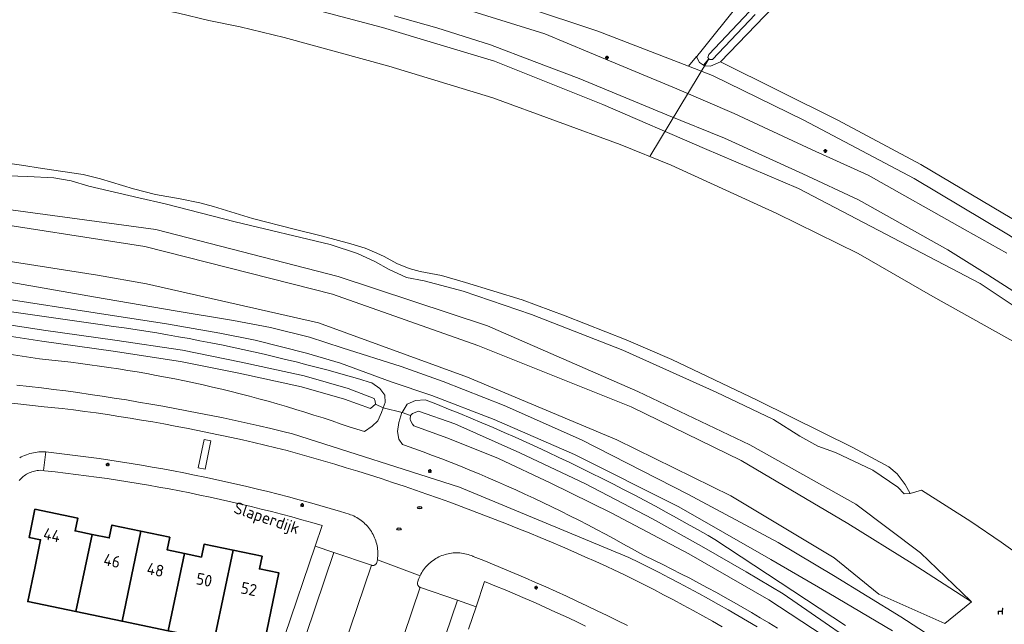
# Model space of a CAD drawing. Header units: metres. Extents: x 152610 to 160096, y 456114 to 462495.
# Tile 874 of 938: x 157850 to 157962, y 462001 to 462071. Entities that reach past the tile are written whole.
import ezdxf
from ezdxf.enums import TextEntityAlignment as Align

# ---------------------------------------------------------------- set-up
doc = ezdxf.new("R2010")
doc.units = ezdxf.units.M
doc.header["$LTSCALE"] = 0.5
doc.layers.get('0').update_dxf_attribs({"linetype": 'CONTINUOUS'})
for name, color, linetype, lineweight in [('B-PV-GK-BESCHOEIING-G', 251, 'GK-BESCHOEIING-SO', 18), ('B-PV-GR-BEPLANTING_CULTUUR_BOSPLANTSOEN-GV', 251, 'CONTINUOUS', 18), ('B-PV-GR-GRAS-GV', 251, 'CONTINUOUS', 13), ('B-PV-GR-GROENVOORZIENING-GV', 251, 'CONTINUOUS', 18), ('B-PV-GR-HAAG-GV', 251, 'CONTINUOUS', 13), ('B-PV-GW-TALUD_KRUIN-G', 251, 'CONTINUOUS', 18), ('B-PV-IE-MEUBILAIR-S', 251, 'CONTINUOUS', 25), ('B-PV-IE-MEUBILAIR_WEGMEUBILAIR-S', 251, 'CONTINUOUS', 25), ('B-PV-KW-KUNSTWERK_DUIKER-G', 251, 'CONTINUOUS', 18), ('B-PV-OG-BEBOUWING-GV', 6, 'CONTINUOUS', 35), ('B-PV-OG-BEBOUWING-T18', 1, 'CONTINUOUS', 18), ('B-PV-OG-TERREIN_BEGROEID-GV', 251, 'CONTINUOUS', 18), ('B-PV-OG-TERREIN_OEVER-GV', 251, 'CONTINUOUS', 18), ('B-PV-OG-TOPOGRAFIE-T18', 1, 'CONTINUOUS', 18), ('B-PV-OG-WATER_SLOOT-GV', 251, 'CONTINUOUS', 18), ('B-PV-VH-GESLOTENVERHARDING_ASFALT-GV', 251, 'CONTINUOUS', 18), ('B-PV-VH-ONVERHARD_ZAND-GV', 251, 'CONTINUOUS', 18), ('B-PV-VH-OPENVERHARDING_BETONSTRAATSTEEN-GV', 251, 'CONTINUOUS', 18), ('B-PV-VH-OPENVERHARDING_TEGEL-GV', 251, 'CONTINUOUS', 18)]:
    doc.layers.add(name, color=color, linetype=linetype, lineweight=lineweight)
doc.styles.add('NLCS-ISO', font='NLCS-ISO.ttf')
doc.styles.add('NLCS-ISO-M750-T18', font='NLCS-ISO.ttf', dxfattribs={"height": 1.35})
doc.linetypes.add('GK-BESCHOEIING-SO', pattern='A,18,-3,[1,NLCS.SHX,S=0.6,R=0,X=0,Y=0],-3', length=24)

# ---------------------------------------------------------------- blocks, each defined once
blk = doc.blocks.new('SIE-MEUBILAIR_PAAL_LICHTMAST-SO')
for points in [[(-0.62, 0), (-1, 0)], [(-0.71, 0.71), (-0.44, 0.44)], [(0, 1), (0, 0.62)], [(0.44, 0.44), (0.71, 0.71)], [(1, 0), (0.62, 0)], [(-0.71, -0.71), (-0.44, -0.44)], [(0, -0.62), (0, -1)], [(0.44, -0.44), (0.71, -0.71)]]:
    blk.add_lwpolyline(points)
blk.add_circle((0, 0), 0.5)
blk = doc.blocks.new('SIE-MEUBILAIR_PUT_RIOOLPUT-SO')
blk.add_ellipse((0, 0), major_axis=(1.25, 0), ratio=0.54)
at = {"style": 'NLCS-ISO'}
blk.add_text('ri', height=0.75, dxfattribs=at).set_placement((-0.04, 0.07), align=Align.MIDDLE_CENTER)
blk = doc.blocks.new('SIE-WEG_ZITBANK-SO')
at = {"color": 0, "linetype": 'ByBlock', "lineweight": 18}
blk.add_lwpolyline([(-0.91, -1.63), (-0.91, -0.2), (1.09, -0.2), (1.09, -1.63), (1.29, -1.63), (1.29, -0.21), (1.54, 1.78), (1.33, 1.78), (1.11, 0), (-1.11, 0), (-1.11, -1.63)], close=True, dxfattribs=at)

msp = doc.modelspace()

# ---------------------------------------------------------------- linework, layer by layer
at = {"layer": 'B-PV-GK-BESCHOEIING-G', "flags": 128}
for points in [[(157966.302, 462032.075), (157966.048, 462032.319), (157954.266, 462038.892), (157945.709, 462043.844), (157936.397, 462048.424), (157924.267, 462053.946), (157918.421, 462056.319), (157903.8, 462061.675), (157891.871, 462065.314), (157879.875, 462068.599), (157874.853, 462069.821), (157871.225, 462070.546), (157867.753, 462071.391), (157862.908, 462072.365), (157856.754, 462073.466), (157848.667, 462074.653), (157837.39, 462076.372), (157828.839, 462077.738), (157816.982, 462079.329), (157811.67, 462080.161), (157803.175, 462081.219), (157794.255, 462082.292), (157783.733, 462083.456), (157773.45, 462084.523), (157759.368, 462086.242)], [(157976.327, 461998.318), (157976.331, 461999.27), (157971.799, 462003.331), (157965.743, 462008.117), (157962.124, 462010.713), (157958.625, 462013.075), (157952.962, 462016.698), (157951.676, 462016.305)], [(157976.327, 461998.318), (157976.331, 461999.27), (157971.799, 462003.331), (157965.743, 462008.117), (157962.124, 462010.713), (157958.625, 462013.075), (157952.962, 462016.698), (157951.676, 462016.305)]]:
    msp.add_lwpolyline(points, dxfattribs=at)
at = {"layer": 'B-PV-GR-BEPLANTING_CULTUUR_BOSPLANTSOEN-GV', "flags": 128}
for points in [[(157771.652, 462056.352), (157801.948, 462052.674), (157823.965, 462050.18), (157843.726, 462047.776), (157863.911, 462044.635), (157885.438, 462039.169), (157902.079, 462033.254), (157919.67, 462026.256), (157932.301, 462020.071), (157944.55, 462012.849), (157951.919, 462008.284), (157958.708, 462003.874), (157958.583, 462003.994), (157952.862, 462009.48), (157945.463, 462015.088), (157933.304, 462021.872), (157920.454, 462028.012), (157903.212, 462035.538), (157886.081, 462041.17), (157865.16, 462046.578), (157844.265, 462049.391), (157824.013, 462051.513), (157802.03, 462054.514), (157772.05, 462058.213)], [(157843.556, 462043.681), (157858.464, 462041.336), (157864.101, 462040.34), (157883.826, 462035.876), (157900.897, 462029.637), (157918.025, 462022.452), (157931.113, 462016.042), (157942.975, 462008.925), (157948.07, 462004.762), (157955.654, 462001.381), (157958.708, 462003.874), (157951.919, 462008.284), (157944.55, 462012.849), (157932.301, 462020.071), (157919.67, 462026.256), (157902.079, 462033.254), (157885.438, 462039.169), (157863.911, 462044.635), (157843.726, 462047.776)]]:
    msp.add_lwpolyline(points, dxfattribs=at)
at = {"layer": 'B-PV-GR-GRAS-GV', "flags": 128}
for points in [[(157947.174, 462083.737), (157929.922, 462065.829), (157943.398, 462059.128), (157952.895, 462054.038), (157964.554, 462047.101)], [(157898.93, 462074.972), (157915.841, 462069.34), (157926.275, 462065.307), (157927.183, 462066.41), (157927.193, 462066.422), (157927.482, 462066.773), (157927.499, 462066.795), (157932.125, 462072.591)]]:
    msp.add_lwpolyline(points, dxfattribs=at)
at = {"layer": 'B-PV-GR-GROENVOORZIENING-GV', "flags": 128}
msp.add_lwpolyline([(157964.554, 462047.101), (157952.895, 462054.038), (157943.398, 462059.128), (157929.922, 462065.829), (157928.782, 462065.306), (157928.108, 462065.364), (157927.985, 462065.439), (157927.514, 462065.725), (157927.19, 462066.401), (157927.193, 462066.422), (157927.183, 462066.41), (157926.275, 462065.307), (157928.992, 462064.256), (157939.486, 462059.118), (157952.142, 462052.42), (157962.94, 462045.952)], dxfattribs=at)
at = {"layer": 'B-PV-GR-HAAG-GV', "flags": 128}
msp.add_lwpolyline([(157964.554, 462047.101), (157952.895, 462054.038), (157943.398, 462059.128), (157929.922, 462065.829), (157928.782, 462065.306), (157928.108, 462065.364), (157927.985, 462065.439), (157927.514, 462065.725), (157927.19, 462066.401), (157927.193, 462066.422), (157927.183, 462066.41), (157926.275, 462065.307), (157928.992, 462064.256), (157939.486, 462059.118), (157952.142, 462052.42), (157962.94, 462045.952)], dxfattribs=at)
at = {"layer": 'B-PV-GW-TALUD_KRUIN-G', "flags": 128}
msp.add_lwpolyline([(157525.156, 462076.889), (157525.281, 462076.895), (157540.634, 462077.67), (157554.38, 462077.81), (157564.164, 462077.978), (157582.314, 462077.663), (157608.173, 462075.589), (157637.045, 462072.394), (157663.919, 462068.702), (157691.58, 462065.626), (157719.938, 462062.054), (157748.495, 462058.841), (157771.652, 462056.352), (157801.948, 462052.674), (157823.965, 462050.18), (157843.726, 462047.776), (157863.911, 462044.635), (157885.438, 462039.169), (157902.079, 462033.254), (157919.67, 462026.256), (157932.301, 462020.071), (157944.55, 462012.849), (157951.919, 462008.284), (157958.708, 462003.874)], dxfattribs=at)
at = {"layer": 'B-PV-KW-KUNSTWERK_DUIKER-G', "flags": 128}
msp.add_lwpolyline([(157921.833, 462054.934), (157928.599, 462066.172)], dxfattribs=at)
at = {"layer": 'B-PV-OG-BEBOUWING-GV', "flags": 128}
for points in [[(157851.296, 462014.49), (157850.626, 462011.265), (157851.945, 462010.991), (157851.271, 462007.746), (157850.472, 462003.89), (157856.003, 462002.745), (157857.856, 462011.6), (157855.898, 462012.004), (157856.202, 462013.472)], [(157863.448, 462011.976), (157860.12, 462012.665), (157859.816, 462011.196), (157857.856, 462011.6), (157856.003, 462002.745), (157861.29, 462001.651)], [(157866.776, 462011.287), (157863.448, 462011.976), (157861.29, 462001.651), (157866.577, 462000.557), (157868.432, 462009.415), (157866.473, 462009.819)], [(157874.022, 462009.792), (157870.693, 462010.482), (157870.389, 462009.012), (157868.432, 462009.415), (157866.577, 462000.557), (157871.873, 461999.461), (157871.985, 462000)], [(157877.346, 462009.102), (157874.022, 462009.792), (157871.985, 462000), (157871.873, 461999.461), (157872.54, 461999.323), (157877.436, 461998.318), (157879.27, 462007.179), (157877.043, 462007.645)]]:
    msp.add_lwpolyline(points, close=True, dxfattribs=at)
at = {"layer": 'B-PV-OG-TERREIN_BEGROEID-GV', "flags": 128}
for points in [[(158140.677, 461857.895), (158129.832, 461870.778), (158119.464, 461882.431), (158110.297, 461892.549), (158097.508, 461906.685), (158086.193, 461919.361), (158075.801, 461931.056), (158077.102, 461932.492), (158058.05, 461954.173), (158043.193, 461971.769), (158029.021, 461988.141), (158018.5, 462000.014), (158010.726, 462007.551), (158000, 462017.357), (157992.842, 462023.924), (157987.771, 462028.75), (157975.523, 462037.66), (157962.94, 462045.952), (157952.142, 462052.42), (157939.486, 462059.118), (157928.992, 462064.256), (157926.275, 462065.307), (157915.841, 462069.34), (157898.93, 462074.972)], [(157867.753, 462071.391), (157871.225, 462070.546), (157874.853, 462069.821), (157879.875, 462068.599), (157891.871, 462065.314), (157903.8, 462061.675), (157918.421, 462056.319), (157924.267, 462053.946), (157936.397, 462048.424), (157945.709, 462043.844), (157954.266, 462038.891), (157966.048, 462032.319), (157966.302, 462032.075), (157977.766, 462026.168), (157979.266, 462025.376), (157966.584, 462035.778), (157959.694, 462040.394), (157938.861, 462051.27), (157928.102, 462055.87), (157916.435, 462060.934), (157904.012, 462065.901), (157891.166, 462069.741), (157877.535, 462073.387)], [(157877.535, 462073.387), (157891.166, 462069.741), (157904.012, 462065.901), (157916.435, 462060.934), (157928.102, 462055.87), (157938.861, 462051.27), (157959.694, 462040.394), (157966.584, 462035.778)], [(157893.656, 462074.056), (157909.774, 462069.021), (157914.895, 462066.872), (157924.918, 462062.702), (157931.491, 462059.879), (157940.433, 462055.704), (157946.878, 462052.819), (157957.992, 462046.541), (157962.758, 462043.857)], [(157976.211, 462031.369), (157960.594, 462041.367), (157955.992, 462044.24), (157945.773, 462049.978), (157939.362, 462052.955), (157930.386, 462057.037), (157923.759, 462059.72), (157913.735, 462063.89), (157908.542, 462065.853), (157903.546, 462067.747), (157897.388, 462069.71), (157892.497, 462071.074)], [(157965.743, 462008.117), (157962.124, 462010.713), (157958.625, 462013.075), (157952.962, 462016.698), (157951.677, 462016.305), (157950.979, 462016.264), (157950.274, 462017.041), (157947.415, 462018.958), (157943.107, 462020.981), (157941.073, 462021.731), (157939.031, 462022.892), (157936.017, 462024.798), (157929.411, 462027.927), (157918.706, 462032.745), (157908.263, 462036.832), (157900.393, 462039.501), (157895.948, 462040.672), (157893.913, 462041.057), (157891.847, 462042.041), (157890.367, 462042.855), (157888.291, 462043.827), (157885.162, 462044.871), (157874.248, 462047.476), (157866.242, 462049.537), (157863.223, 462050.215), (157857.473, 462051.557), (157855.439, 462052.175), (157853.481, 462052.505), (157850.449, 462052.651), (157848.235, 462052.749)], [(157844.265, 462049.391), (157865.16, 462046.578), (157886.081, 462041.17), (157903.212, 462035.538), (157920.454, 462028.012), (157933.304, 462021.872), (157945.463, 462015.088), (157952.862, 462009.48), (157958.583, 462003.994), (157958.708, 462003.874), (157955.654, 462001.381), (157948.07, 462004.762), (157942.975, 462008.925), (157931.113, 462016.042), (157918.025, 462022.452), (157900.897, 462029.637), (157883.826, 462035.876), (157864.101, 462040.34), (157858.464, 462041.336), (157843.556, 462043.681)], [(157949.637, 462000.541), (157942.363, 462004.883), (157935.683, 462008.743), (157925.146, 462014.757), (157913.176, 462020.775), (157903.971, 462024.801), (157896.833, 462027.534), (157892.138, 462029.113), (157886.339, 462031.241), (157882.451, 462032.402), (157876.561, 462033.882), (157872.489, 462034.688), (157866.401, 462035.765), (157858.204, 462037.017), (157847.851, 462038.641), (157835.39, 462040.679), (157823.945, 462042.443), (157814.47, 462043.979), (157805.04, 462045.32), (157801.221, 462045.895), (157797.084, 462046.317), (157788.822, 462047.021), (157782.048, 462047.095), (157771.572, 462047.499)], [(157848.434, 462040.529), (157858.224, 462038.836), (157867.384, 462037.239), (157874.067, 462036.157), (157878.31, 462035.324), (157882.783, 462034.214), (157886.534, 462033.01), (157893.306, 462030.88), (157898.101, 462029.15), (157905.119, 462026.388), (157913.981, 462022.471), (157926.176, 462016.218), (157936.545, 462010.695), (157942.882, 462006.887), (157950.621, 462002.139), (157955.379, 461999.041)], [(157829.571, 462039.866), (157859.057, 462035.634), (157860.302, 462035.465), (157861.547, 462035.288), (157862.79, 462035.102), (157864.032, 462034.909), (157865.273, 462034.709), (157866.512, 462034.5), (157867.751, 462034.283), (157868.987, 462034.059), (157870.223, 462033.826), (157871.456, 462033.586), (157872.689, 462033.338), (157873.919, 462033.082), (157875.148, 462032.818), (157876.375, 462032.546), (157877.601, 462032.267), (157878.825, 462031.98), (157880.047, 462031.685), (157881.266, 462031.382), (157882.484, 462031.071), (157883.7, 462030.753), (157884.914, 462030.427), (157886.126, 462030.093), (157887.336, 462029.752), (157888.543, 462029.403), (157889.749, 462029.046), (157889.949, 462028.986), (157890.861, 462028.358), (157891.422, 462027.558), (157891.474, 462026.75), (157891.245, 462026.137), (157893.401, 462025.604), (157893.986, 462026.544), (157894.94, 462026.949), (157896.047, 462027.044), (157896.176, 462027.001), (157897.46, 462026.495), (157898.742, 462025.981), (157900.02, 462025.459), (157901.295, 462024.931), (157902.567, 462024.395), (157903.836, 462023.851), (157905.102, 462023.3), (157906.365, 462022.742), (157907.624, 462022.177), (157908.88, 462021.604), (157910.133, 462021.024), (157911.382, 462020.437), (157912.628, 462019.843), (157913.871, 462019.241), (157915.11, 462018.632), (157916.345, 462018.016), (157917.577, 462017.393), (157918.805, 462016.762), (157920.03, 462016.125), (157921.251, 462015.481), (157922.468, 462014.829), (157923.681, 462014.17), (157924.89, 462013.505), (157926.096, 462012.832), (157927.298, 462012.152), (157928.495, 462011.466), (157929.275, 462011.014), (157944.273, 462001.165)], [(157936.45, 462000.854), (157935.463, 462001.457), (157934.472, 462002.052), (157933.477, 462002.641), (157932.479, 462003.223), (157931.476, 462003.798), (157930.469, 462004.366), (157929.458, 462004.927), (157928.443, 462005.48), (157927.425, 462006.027), (157926.403, 462006.567), (157925.377, 462007.1), (157924.347, 462007.626), (157923.314, 462008.144), (157922.277, 462008.655), (157921.237, 462009.159), (157920.732, 462009.401), (157919.735, 462009.969), (157918.735, 462010.53), (157917.73, 462011.085), (157916.722, 462011.632), (157915.71, 462012.172), (157914.694, 462012.705), (157913.674, 462013.231), (157912.651, 462013.751), (157911.624, 462014.262), (157910.594, 462014.767), (157909.56, 462015.264), (157908.523, 462015.755), (157907.482, 462016.238), (157906.438, 462016.713), (157905.391, 462017.182), (157904.34, 462017.643), (157903.286, 462018.096), (157902.229, 462018.543), (157901.169, 462018.982), (157900.106, 462019.413), (157899.04, 462019.838), (157897.972, 462020.254), (157896.9, 462020.664), (157895.825, 462021.065), (157894.748, 462021.46), (157893.667, 462021.846), (157893.453, 462021.922), (157893.039, 462022.541), (157892.887, 462023.416), (157893.014, 462024.423), (157893.395, 462025.595), (157893.401, 462025.604), (157891.245, 462026.137), (157891.037, 462025.578), (157890.612, 462024.65), (157889.978, 462024.011), (157889.079, 462023.395), (157888.228, 462023.667), (157887.466, 462023.905), (157886.428, 462024.265), (157885.388, 462024.617), (157884.345, 462024.962), (157883.299, 462025.299), (157882.251, 462025.628), (157881.201, 462025.95), (157880.148, 462026.264), (157879.093, 462026.571), (157878.036, 462026.87), (157876.977, 462027.161), (157875.916, 462027.444), (157874.852, 462027.72), (157873.787, 462027.988), (157872.72, 462028.248), (157871.651, 462028.5), (157870.58, 462028.745), (157869.507, 462028.981), (157868.433, 462029.21), (157867.357, 462029.431), (157866.279, 462029.645), (157865.2, 462029.85), (157864.12, 462030.047), (157863.038, 462030.237), (157861.954, 462030.419), (157860.87, 462030.593), (157859.784, 462030.759), (157858.697, 462030.917), (157857.608, 462031.067), (157856.519, 462031.209), (157855.429, 462031.343), (157854.338, 462031.47), (157853.246, 462031.588), (157852.153, 462031.699), (157851.837, 462031.729), (157838.357, 462033.79)], [(157849.234, 462028.739), (157850.633, 462028.58), (157852.032, 462028.413), (157853.429, 462028.238), (157854.826, 462028.055), (157856.221, 462027.864), (157857.615, 462027.666), (157859.009, 462027.459), (157860.401, 462027.244), (157861.792, 462027.022), (157863.181, 462026.791), (157864.569, 462026.553), (157865.956, 462026.307), (157867.341, 462026.053), (157868.725, 462025.791), (157870.108, 462025.521), (157871.489, 462025.243), (157872.868, 462024.958), (157874.245, 462024.665), (157875.622, 462024.363), (157876.996, 462024.054), (157878.368, 462023.738), (157879.739, 462023.413), (157880.842, 462023.146), (157899.974, 462017.042), (157919.428, 462008.955), (157920.583, 462008.386), (157921.734, 462007.81), (157922.881, 462007.227), (157924.025, 462006.636), (157925.165, 462006.039), (157926.301, 462005.434), (157927.434, 462004.822), (157928.563, 462004.204), (157929.687, 462003.578), (157930.808, 462002.945), (157931.925, 462002.306), (157933.038, 462001.659), (157934.147, 462001.006)]]:
    msp.add_lwpolyline(points, dxfattribs=at)
at = {"layer": 'B-PV-OG-TERREIN_OEVER-GV', "flags": 128}
for points in [[(157933.887, 462071.255), (157929.026, 462066.084), (157928.684, 462066.081), (157928.599, 462066.172), (157927.985, 462065.439), (157928.108, 462065.364), (157928.782, 462065.306), (157929.922, 462065.829), (157947.174, 462083.737)], [(157932.125, 462072.591), (157927.499, 462066.795), (157927.482, 462066.773), (157927.193, 462066.422), (157927.19, 462066.401), (157927.514, 462065.725), (157927.985, 462065.439), (157928.599, 462066.172), (157928.464, 462066.315), (157928.576, 462066.635), (157933.247, 462071.585)], [(157848.235, 462052.749), (157850.449, 462052.651), (157853.481, 462052.505), (157855.439, 462052.175), (157857.473, 462051.557), (157863.223, 462050.215), (157866.242, 462049.537), (157874.248, 462047.476), (157885.162, 462044.871), (157888.291, 462043.827), (157890.367, 462042.855), (157891.847, 462042.041), (157893.913, 462041.057), (157895.948, 462040.672), (157900.393, 462039.501), (157908.263, 462036.832), (157918.706, 462032.745), (157929.411, 462027.927), (157936.017, 462024.798), (157939.031, 462022.892), (157941.073, 462021.731), (157943.107, 462020.981), (157947.415, 462018.958), (157950.274, 462017.041), (157950.979, 462016.264), (157951.677, 462016.305), (157951.11, 462017.347), (157950.208, 462018.569), (157949.215, 462019.348), (157945.107, 462021.58), (157938.06, 462025.065), (157934.127, 462026.986), (157924.34, 462031.679), (157919.125, 462033.938), (157912.119, 462036.692), (157907.19, 462038.507), (157900.668, 462040.506), (157897.926, 462041.316), (157895.492, 462041.747), (157894.21, 462042.107), (157892.795, 462042.667), (157891.338, 462043.492), (157890.52, 462043.872), (157889.172, 462044.454), (157887.536, 462044.926), (157884.263, 462045.804), (157881.035, 462046.615), (157876.236, 462047.854), (157871.792, 462049.224), (157870.199, 462049.63), (157867.966, 462050.104), (157865.112, 462050.582), (157862.613, 462051.257), (157858.832, 462052.381), (157856.842, 462052.877), (157852.151, 462053.584), (157849.74, 462053.971), (157847.615, 462054.246)], [(157843.815, 462036.348), (157852.278, 462035.038), (157860.442, 462033.895), (157868.231, 462032.731), (157874.944, 462031.362), (157882.188, 462029.781), (157887.218, 462028.341), (157890.202, 462027.177), (157890.333, 462026.878), (157890.343, 462026.534), (157891.245, 462026.137), (157891.474, 462026.75), (157891.422, 462027.558), (157890.861, 462028.358), (157889.949, 462028.986), (157889.749, 462029.046), (157888.543, 462029.403), (157887.336, 462029.752), (157886.126, 462030.093), (157884.914, 462030.427), (157883.7, 462030.753), (157882.484, 462031.071), (157881.266, 462031.382), (157880.047, 462031.685), (157878.825, 462031.98), (157877.601, 462032.267), (157876.375, 462032.546), (157875.148, 462032.818), (157873.919, 462033.082), (157872.689, 462033.338), (157871.456, 462033.586), (157870.223, 462033.826), (157868.987, 462034.059), (157867.751, 462034.283), (157866.512, 462034.5), (157865.273, 462034.709), (157864.032, 462034.909), (157862.79, 462035.102), (157861.547, 462035.288), (157860.302, 462035.465), (157859.057, 462035.634), (157829.571, 462039.866)], [(157838.357, 462033.79), (157851.837, 462031.729), (157852.153, 462031.699), (157853.246, 462031.588), (157854.338, 462031.47), (157855.429, 462031.343), (157856.519, 462031.209), (157857.608, 462031.067), (157858.697, 462030.917), (157859.784, 462030.759), (157860.87, 462030.593), (157861.954, 462030.419), (157863.038, 462030.237), (157864.12, 462030.047), (157865.2, 462029.85), (157866.279, 462029.645), (157867.357, 462029.431), (157868.433, 462029.21), (157869.507, 462028.981), (157870.58, 462028.745), (157871.651, 462028.5), (157872.72, 462028.248), (157873.787, 462027.988), (157874.852, 462027.72), (157875.916, 462027.444), (157876.977, 462027.161), (157878.036, 462026.87), (157879.093, 462026.571), (157880.148, 462026.264), (157881.201, 462025.95), (157882.251, 462025.628), (157883.299, 462025.299), (157884.345, 462024.962), (157885.388, 462024.617), (157886.428, 462024.265), (157887.466, 462023.905), (157888.228, 462023.667), (157889.079, 462023.395), (157889.978, 462024.011), (157890.612, 462024.65), (157891.037, 462025.578), (157891.245, 462026.137), (157890.343, 462026.534), (157889.78, 462026.039), (157886.802, 462027.108), (157881.87, 462028.519), (157874.675, 462030.09), (157868.004, 462031.451), (157860.256, 462032.608), (157852.088, 462033.752), (157843.611, 462035.064)], [(157944.273, 462001.165), (157929.275, 462011.014), (157928.495, 462011.466), (157927.298, 462012.152), (157926.096, 462012.832), (157924.89, 462013.505), (157923.681, 462014.17), (157922.468, 462014.829), (157921.251, 462015.481), (157920.03, 462016.125), (157918.805, 462016.762), (157917.577, 462017.393), (157916.345, 462018.016), (157915.11, 462018.632), (157913.871, 462019.241), (157912.628, 462019.843), (157911.382, 462020.437), (157910.133, 462021.024), (157908.88, 462021.604), (157907.624, 462022.177), (157906.365, 462022.742), (157905.102, 462023.3), (157903.836, 462023.851), (157902.567, 462024.395), (157901.295, 462024.931), (157900.02, 462025.459), (157898.742, 462025.981), (157897.46, 462026.495), (157896.176, 462027.001), (157896.047, 462027.044), (157894.94, 462026.949), (157893.986, 462026.544), (157893.401, 462025.604), (157894.376, 462025.235), (157894.376, 462025.242), (157894.599, 462025.485), (157895.286, 462025.747), (157899.464, 462024.279), (157906.899, 462020.958), (157914.433, 462017.405), (157922.142, 462013.408), (157927.763, 462010.261), (157932.886, 462007.294), (157937.126, 462004.796), (157941.927, 462001.476), (157944.027, 462000)], [(157941.702, 462000), (157935.485, 462004.117), (157926.309, 462009.371), (157917.385, 462014.071), (157910.46, 462017.467), (157904.483, 462020.305), (157898.638, 462022.655), (157894.747, 462024.067), (157894.582, 462024.245), (157894.374, 462024.655), (157894.341, 462024.822), (157894.376, 462025.235), (157893.401, 462025.604), (157893.395, 462025.595), (157893.014, 462024.423), (157892.887, 462023.416), (157893.039, 462022.541), (157893.453, 462021.922), (157893.667, 462021.846), (157894.748, 462021.46), (157895.825, 462021.065), (157896.9, 462020.664), (157897.972, 462020.254), (157899.04, 462019.838), (157900.106, 462019.413), (157901.169, 462018.982), (157902.229, 462018.543), (157903.286, 462018.096), (157904.34, 462017.643), (157905.391, 462017.182), (157906.438, 462016.713), (157907.482, 462016.238), (157908.523, 462015.755), (157909.56, 462015.264), (157910.594, 462014.767), (157911.624, 462014.262), (157912.651, 462013.751), (157913.674, 462013.231), (157914.694, 462012.705), (157915.71, 462012.172), (157916.722, 462011.632), (157917.73, 462011.085), (157918.735, 462010.53), (157919.735, 462009.969), (157920.732, 462009.401), (157921.237, 462009.159), (157922.277, 462008.655), (157923.314, 462008.144), (157924.347, 462007.626), (157925.377, 462007.1), (157926.403, 462006.567), (157927.425, 462006.027), (157928.443, 462005.48), (157929.458, 462004.927), (157930.469, 462004.366), (157931.476, 462003.798), (157932.479, 462003.223), (157933.477, 462002.641), (157934.472, 462002.052), (157935.463, 462001.457), (157936.45, 462000.854)]]:
    msp.add_lwpolyline(points, dxfattribs=at)
at = {"layer": 'B-PV-OG-WATER_SLOOT-GV', "flags": 128}
for points in [[(157966.048, 462032.319), (157954.266, 462038.891), (157945.709, 462043.844), (157936.397, 462048.424), (157924.267, 462053.946), (157918.421, 462056.319), (157903.8, 462061.675), (157891.871, 462065.314), (157879.875, 462068.599), (157874.853, 462069.821), (157871.225, 462070.546), (157867.753, 462071.391)], [(157933.247, 462071.585), (157928.576, 462066.635), (157928.464, 462066.315), (157928.599, 462066.172), (157928.684, 462066.081), (157929.026, 462066.084), (157933.887, 462071.255)], [(157847.615, 462054.246), (157849.74, 462053.971), (157852.151, 462053.584), (157856.842, 462052.877), (157858.832, 462052.381), (157862.613, 462051.257), (157865.112, 462050.582), (157867.966, 462050.104), (157870.199, 462049.63), (157871.792, 462049.224), (157876.236, 462047.854), (157881.035, 462046.615), (157884.263, 462045.804), (157887.536, 462044.926), (157889.172, 462044.454), (157890.52, 462043.872), (157891.338, 462043.492), (157892.795, 462042.667), (157894.21, 462042.107), (157895.492, 462041.747), (157897.926, 462041.316), (157900.668, 462040.506), (157907.19, 462038.507), (157912.119, 462036.692), (157919.125, 462033.938), (157924.34, 462031.679), (157934.127, 462026.986), (157938.06, 462025.065), (157945.107, 462021.58), (157949.215, 462019.348), (157950.208, 462018.569), (157951.11, 462017.347), (157951.677, 462016.305), (157952.962, 462016.698), (157958.625, 462013.075), (157962.124, 462010.713), (157965.743, 462008.117)], [(157843.611, 462035.064), (157852.088, 462033.752), (157860.256, 462032.608), (157868.004, 462031.451), (157874.675, 462030.09), (157881.87, 462028.519), (157886.802, 462027.108), (157889.78, 462026.039), (157890.343, 462026.534), (157890.333, 462026.878), (157890.202, 462027.177), (157887.218, 462028.341), (157882.188, 462029.781), (157874.944, 462031.362), (157868.231, 462032.731), (157860.442, 462033.895), (157852.278, 462035.038), (157843.815, 462036.348)], [(157944.027, 462000), (157941.927, 462001.476), (157937.126, 462004.796), (157932.886, 462007.294), (157927.763, 462010.261), (157922.142, 462013.408), (157914.433, 462017.405), (157906.899, 462020.958), (157899.464, 462024.279), (157895.286, 462025.747), (157894.599, 462025.485), (157894.376, 462025.242), (157894.376, 462025.235), (157894.341, 462024.822), (157894.374, 462024.655), (157894.582, 462024.245), (157894.747, 462024.067), (157898.638, 462022.655), (157904.483, 462020.305), (157910.46, 462017.467), (157917.385, 462014.071), (157926.309, 462009.371), (157935.485, 462004.117), (157941.702, 462000)]]:
    msp.add_lwpolyline(points, dxfattribs=at)
at = {"layer": 'B-PV-VH-GESLOTENVERHARDING_ASFALT-GV', "flags": 128}
for points in [[(157962.758, 462043.857), (157957.992, 462046.541), (157946.878, 462052.819), (157940.433, 462055.704), (157931.491, 462059.879), (157924.918, 462062.702), (157914.895, 462066.872), (157909.774, 462069.021), (157893.656, 462074.056)], [(157892.497, 462071.074), (157897.388, 462069.71), (157903.546, 462067.747), (157908.542, 462065.853), (157913.735, 462063.89), (157923.759, 462059.72), (157930.386, 462057.037), (157939.362, 462052.955), (157945.773, 462049.978), (157955.992, 462044.24), (157960.594, 462041.367), (157976.211, 462031.369)]]:
    msp.add_lwpolyline(points, dxfattribs=at)
at = {"layer": 'B-PV-VH-ONVERHARD_ZAND-GV', "flags": 128}
for points in [[(157771.572, 462047.499), (157782.048, 462047.095), (157788.822, 462047.021), (157797.084, 462046.317), (157801.221, 462045.895), (157805.04, 462045.32), (157814.47, 462043.979), (157823.945, 462042.443), (157835.39, 462040.679), (157847.851, 462038.641), (157858.204, 462037.017), (157866.401, 462035.765), (157872.489, 462034.688), (157876.561, 462033.882), (157882.451, 462032.402), (157886.339, 462031.241), (157892.138, 462029.113), (157896.833, 462027.534), (157903.971, 462024.801), (157913.176, 462020.775), (157925.146, 462014.757), (157935.683, 462008.743), (157942.363, 462004.883), (157949.637, 462000.541)], [(157955.379, 461999.041), (157950.621, 462002.139), (157942.882, 462006.887), (157936.545, 462010.695), (157926.176, 462016.218), (157913.981, 462022.471), (157905.119, 462026.388), (157898.101, 462029.15), (157893.306, 462030.88), (157886.534, 462033.01), (157882.783, 462034.214), (157878.31, 462035.324), (157874.067, 462036.157), (157867.384, 462037.239), (157858.224, 462038.836), (157848.434, 462040.529)]]:
    msp.add_lwpolyline(points, dxfattribs=at)
at = {"layer": 'B-PV-VH-OPENVERHARDING_BETONSTRAATSTEEN-GV', "flags": 128}
for points in [[(157934.147, 462001.006), (157933.038, 462001.659), (157931.925, 462002.306), (157930.808, 462002.945), (157929.687, 462003.578), (157928.563, 462004.204), (157927.434, 462004.822), (157926.301, 462005.434), (157925.165, 462006.039), (157924.025, 462006.636), (157922.881, 462007.227), (157921.734, 462007.81), (157920.583, 462008.386), (157919.428, 462008.955), (157899.974, 462017.042), (157880.842, 462023.146), (157879.739, 462023.413), (157878.368, 462023.738), (157876.996, 462024.054), (157875.622, 462024.363), (157874.245, 462024.665), (157872.868, 462024.958), (157871.489, 462025.243), (157870.108, 462025.521), (157868.725, 462025.791), (157867.341, 462026.053), (157865.956, 462026.307), (157864.569, 462026.553), (157863.181, 462026.791), (157861.792, 462027.022), (157860.401, 462027.244), (157859.009, 462027.459), (157857.615, 462027.666), (157856.221, 462027.864), (157854.826, 462028.055), (157853.429, 462028.238), (157852.032, 462028.413), (157850.633, 462028.58), (157849.234, 462028.739)], [(157930.125, 462001.016), (157929.013, 462001.645), (157927.898, 462002.267), (157926.779, 462002.882), (157925.656, 462003.49), (157924.529, 462004.09), (157923.398, 462004.684), (157922.264, 462005.271), (157921.126, 462005.85), (157919.985, 462006.423), (157918.84, 462006.988), (157917.691, 462007.546), (157916.905, 462007.907), (157915.638, 462008.482), (157914.368, 462009.05), (157913.094, 462009.61), (157911.818, 462010.163), (157910.538, 462010.709), (157909.255, 462011.247), (157907.969, 462011.778), (157906.679, 462012.301), (157905.387, 462012.817), (157904.092, 462013.326), (157902.794, 462013.827), (157901.494, 462014.321), (157900.19, 462014.807), (157898.884, 462015.286), (157897.574, 462015.757), (157896.263, 462016.221), (157894.948, 462016.677), (157893.631, 462017.126), (157892.312, 462017.567), (157890.989, 462018), (157889.665, 462018.426), (157888.338, 462018.844), (157887.008, 462019.254), (157885.677, 462019.657), (157884.343, 462020.052), (157883.006, 462020.44), (157881.668, 462020.82), (157880.327, 462021.192), (157880.214, 462021.22), (157878.939, 462021.537), (157877.663, 462021.845), (157876.385, 462022.146), (157875.104, 462022.439), (157873.823, 462022.724), (157872.539, 462023.002), (157871.254, 462023.271), (157869.967, 462023.533), (157868.679, 462023.787), (157867.389, 462024.033), (157866.097, 462024.271), (157864.804, 462024.501), (157863.51, 462024.724), (157862.215, 462024.938), (157860.918, 462025.145), (157859.62, 462025.343), (157858.32, 462025.534), (157857.02, 462025.717), (157855.718, 462025.892), (157854.416, 462026.059), (157852.366, 462026.239), (157844.256, 462027.138)], [(157844.256, 462027.138), (157852.366, 462026.239), (157854.416, 462026.059), (157855.718, 462025.892), (157857.02, 462025.717), (157858.32, 462025.534), (157859.62, 462025.343), (157860.918, 462025.145), (157862.215, 462024.938), (157863.51, 462024.724), (157864.804, 462024.501), (157866.097, 462024.271), (157867.389, 462024.033), (157868.679, 462023.787), (157869.967, 462023.533), (157871.254, 462023.271), (157872.539, 462023.002), (157873.823, 462022.724), (157875.104, 462022.439), (157876.385, 462022.146), (157877.663, 462021.845), (157878.939, 462021.537), (157880.214, 462021.22), (157880.327, 462021.192), (157881.668, 462020.82), (157883.006, 462020.44), (157884.343, 462020.052), (157885.677, 462019.657), (157887.008, 462019.254), (157888.338, 462018.844), (157889.665, 462018.426), (157890.989, 462018), (157892.312, 462017.567), (157893.631, 462017.126), (157894.948, 462016.677), (157896.263, 462016.221), (157897.574, 462015.757), (157898.884, 462015.286), (157900.19, 462014.807), (157901.494, 462014.321), (157902.794, 462013.827), (157904.092, 462013.326), (157905.387, 462012.817), (157906.679, 462012.301), (157907.969, 462011.778), (157909.255, 462011.247), (157910.538, 462010.709), (157911.818, 462010.163), (157913.094, 462009.61), (157914.368, 462009.05), (157915.638, 462008.482), (157916.905, 462007.907), (157917.691, 462007.546), (157918.84, 462006.988), (157919.985, 462006.423), (157921.126, 462005.85), (157922.264, 462005.271), (157923.398, 462004.684), (157924.529, 462004.09), (157925.656, 462003.49), (157926.779, 462002.882), (157927.898, 462002.267), (157929.013, 462001.645), (157930.125, 462001.016)], [(157849.492, 462017.783), (157849.598, 462017.904), (157849.71, 462018.021), (157849.827, 462018.131), (157849.949, 462018.236), (157850.077, 462018.334), (157850.209, 462018.426), (157850.346, 462018.511), (157850.487, 462018.589), (157850.631, 462018.661), (157850.779, 462018.724), (157850.93, 462018.781), (157851.084, 462018.83), (157851.239, 462018.871), (157851.397, 462018.905), (157851.556, 462018.931), (157851.716, 462018.948), (157851.877, 462018.958), (157852.269, 462018.917), (157852.544, 462021.068), (157852.387, 462021.075), (157852.176, 462021.077), (157851.964, 462021.071), (157851.754, 462021.058), (157851.543, 462021.036), (157851.334, 462021.006), (157851.126, 462020.968), (157850.92, 462020.923), (157850.715, 462020.87), (157850.513, 462020.809), (157850.313, 462020.74), (157850.116, 462020.664), (157849.922, 462020.581), (157849.731, 462020.49), (157849.544, 462020.392)], [(157849.544, 462020.392), (157849.731, 462020.49), (157849.922, 462020.581), (157850.116, 462020.664), (157850.313, 462020.74), (157850.513, 462020.809), (157850.715, 462020.87), (157850.92, 462020.923), (157851.126, 462020.968), (157851.334, 462021.006), (157851.543, 462021.036), (157851.754, 462021.058), (157851.964, 462021.071), (157852.176, 462021.077), (157852.387, 462021.075), (157852.544, 462021.068), (157853.769, 462020.93), (157854.993, 462020.784), (157856.216, 462020.631), (157857.438, 462020.469), (157858.659, 462020.299), (157859.879, 462020.122), (157861.098, 462019.936), (157862.315, 462019.743), (157863.531, 462019.542), (157864.746, 462019.332), (157865.96, 462019.115), (157867.172, 462018.891), (157868.382, 462018.658), (157869.591, 462018.417), (157870.799, 462018.169), (157872.004, 462017.913), (157873.208, 462017.648), (157874.411, 462017.377), (157875.611, 462017.097), (157876.81, 462016.809), (157878.007, 462016.514), (157879.202, 462016.211), (157880.395, 462015.9), (157881.585, 462015.582), (157882.774, 462015.256), (157883.961, 462014.922), (157885.145, 462014.58), (157886.328, 462014.231), (157887.317, 462013.932), (157887.502, 462013.867), (157887.684, 462013.795), (157887.863, 462013.716), (157888.039, 462013.629), (157888.211, 462013.535), (157888.379, 462013.434), (157888.543, 462013.326), (157888.702, 462013.212), (157888.856, 462013.092), (157889.005, 462012.965), (157889.15, 462012.832), (157889.288, 462012.694), (157889.421, 462012.549), (157889.548, 462012.4), (157889.668, 462012.245), (157889.782, 462012.086), (157889.89, 462011.922), (157889.991, 462011.755), (157890.084, 462011.582), (157890.171, 462011.407), (157890.251, 462011.228), (157890.323, 462011.046), (157890.387, 462010.861), (157890.444, 462010.673), (157890.494, 462010.484), (157890.535, 462010.292), (157890.569, 462010.099), (157890.595, 462009.905), (157890.613, 462009.71), (157890.622, 462009.514), (157890.624, 462009.318), (157890.618, 462009.122), (157890.604, 462008.927), (157890.582, 462008.732), (157890.576, 462008.686), (157895.468, 462006.86), (157895.479, 462006.882), (157895.566, 462007.054), (157895.661, 462007.221), (157895.762, 462007.385), (157895.87, 462007.544), (157895.985, 462007.698), (157896.106, 462007.848), (157896.233, 462007.992), (157896.366, 462008.131), (157896.505, 462008.265), (157896.649, 462008.392), (157896.798, 462008.514), (157896.952, 462008.629), (157897.111, 462008.737), (157897.274, 462008.839), (157897.442, 462008.934), (157897.613, 462009.022), (157897.787, 462009.103), (157897.965, 462009.176), (157898.146, 462009.242), (157898.329, 462009.301), (157898.515, 462009.352), (157898.702, 462009.395), (157898.891, 462009.43), (157899.082, 462009.457), (157899.273, 462009.477), (157899.465, 462009.488), (157899.657, 462009.491), (157899.85, 462009.487), (157900.042, 462009.474), (157900.233, 462009.453), (157900.423, 462009.425), (157900.612, 462009.389), (157900.8, 462009.344), (157900.985, 462009.292), (157901.168, 462009.233), (157901.348, 462009.166), (157901.525, 462009.091), (157901.563, 462009.074), (157902.764, 462008.596), (157903.962, 462008.111), (157905.157, 462007.618), (157906.348, 462007.118), (157907.537, 462006.611), (157908.723, 462006.096), (157909.905, 462005.574), (157911.084, 462005.045), (157912.26, 462004.508), (157913.432, 462003.964), (157914.601, 462003.413), (157915.767, 462002.855), (157916.929, 462002.289), (157918.087, 462001.717), (157919.243, 462001.137)], [(157893.599, 462000), (157895.474, 462005.536), (157895.418, 462005.562), (157895.365, 462005.596), (157895.318, 462005.635), (157895.275, 462005.681), (157895.24, 462005.732), (157895.21, 462005.787), (157895.188, 462005.845), (157895.174, 462005.905), (157895.168, 462005.967), (157895.169, 462006.029), (157895.179, 462006.09), (157895.196, 462006.15), (157895.202, 462006.165), (157895.26, 462006.348), (157895.325, 462006.529), (157895.398, 462006.707), (157895.468, 462006.86), (157890.576, 462008.686), (157890.552, 462008.538), (157890.523, 462008.388), (157890.501, 462008.329), (157890.472, 462008.273), (157890.436, 462008.221), (157890.393, 462008.174), (157890.345, 462008.133), (157890.293, 462008.098), (157890.236, 462008.07), (157890.176, 462008.049), (157890.114, 462008.036), (157890.051, 462008.032), (157889.988, 462008.035), (157889.926, 462008.046), (157889.883, 462008.058), (157882.595, 461986.516)]]:
    msp.add_lwpolyline(points, dxfattribs=at)
for points in [[(157871.471, 462022.325), (157870.802, 462019.094), (157870.018, 462019.256), (157870.688, 462022.487)], [(157871.471, 462022.325), (157870.688, 462022.487), (157870.018, 462019.256), (157870.802, 462019.094)], [(157889.883, 462008.058), (157885.586, 462009.511), (157882.372, 462000), (157878.301, 461987.952), (157882.595, 461986.516)], [(157895.495, 462005.528), (157895.474, 462005.536), (157893.599, 462000), (157892.921, 461997.997), (157893.182, 461998.204), (157893.515, 461998.2), (157897.319, 461996.895), (157898.373, 462000), (157899.758, 462004.078), (157895.517, 462005.521)]]:
    msp.add_lwpolyline(points, close=True, dxfattribs=at)
at = {"layer": 'B-PV-VH-OPENVERHARDING_TEGEL-GV', "flags": 128}
msp.add_lwpolyline([(157853.769, 462020.93), (157852.544, 462021.068), (157852.269, 462018.917), (157852.405, 462018.903), (157853.601, 462018.773), (157854.795, 462018.635), (157855.989, 462018.489), (157857.182, 462018.335), (157858.374, 462018.173), (157859.565, 462018.004), (157860.754, 462017.826), (157861.943, 462017.64), (157863.13, 462017.447), (157864.315, 462017.246), (157865.5, 462017.036), (157866.683, 462016.819), (157867.864, 462016.594), (157869.044, 462016.361), (157870.223, 462016.121), (157871.4, 462015.872), (157872.575, 462015.616), (157873.748, 462015.352), (157874.92, 462015.08), (157876.089, 462014.8), (157877.257, 462014.513), (157878.423, 462014.217), (157879.587, 462013.914), (157880.749, 462013.604), (157881.909, 462013.285), (157883.067, 462012.959), (157884.222, 462012.625), (157883.429, 462010.269), (157885.586, 462009.511), (157889.883, 462008.058), (157889.926, 462008.046), (157889.988, 462008.035), (157890.051, 462008.032), (157890.114, 462008.036), (157890.176, 462008.049), (157890.236, 462008.07), (157890.293, 462008.098), (157890.345, 462008.133), (157890.393, 462008.174), (157890.436, 462008.221), (157890.472, 462008.273), (157890.501, 462008.329), (157890.523, 462008.388), (157890.552, 462008.538), (157890.576, 462008.686), (157890.582, 462008.732), (157890.604, 462008.927), (157890.618, 462009.122), (157890.624, 462009.318), (157890.622, 462009.514), (157890.613, 462009.71), (157890.595, 462009.905), (157890.569, 462010.099), (157890.535, 462010.292), (157890.494, 462010.484), (157890.444, 462010.673), (157890.387, 462010.861), (157890.323, 462011.046), (157890.251, 462011.228), (157890.171, 462011.407), (157890.084, 462011.582), (157889.991, 462011.755), (157889.89, 462011.922), (157889.782, 462012.086), (157889.668, 462012.245), (157889.548, 462012.4), (157889.421, 462012.549), (157889.288, 462012.694), (157889.15, 462012.832), (157889.005, 462012.965), (157888.856, 462013.092), (157888.702, 462013.212), (157888.543, 462013.326), (157888.379, 462013.434), (157888.211, 462013.535), (157888.039, 462013.629), (157887.863, 462013.716), (157887.684, 462013.795), (157887.502, 462013.867), (157887.317, 462013.932), (157886.328, 462014.231), (157885.145, 462014.58), (157883.961, 462014.922), (157882.774, 462015.256), (157881.585, 462015.582), (157880.395, 462015.9), (157879.202, 462016.211), (157878.007, 462016.514), (157876.81, 462016.809), (157875.611, 462017.097), (157874.411, 462017.377), (157873.208, 462017.648), (157872.004, 462017.913), (157870.799, 462018.169), (157869.591, 462018.417), (157868.382, 462018.658), (157867.172, 462018.891), (157865.96, 462019.115), (157864.746, 462019.332), (157863.531, 462019.542), (157862.315, 462019.743), (157861.098, 462019.936), (157859.879, 462020.122), (157858.659, 462020.299), (157857.438, 462020.469), (157856.216, 462020.631), (157854.993, 462020.784)], close=True, dxfattribs=at)
for points in [[(157882.372, 462000), (157885.586, 462009.511), (157883.429, 462010.269), (157879.974, 462000)], [(157919.243, 462001.137), (157918.087, 462001.717), (157916.929, 462002.289), (157915.767, 462002.855), (157914.601, 462003.413), (157913.432, 462003.964), (157912.26, 462004.508), (157911.084, 462005.045), (157909.905, 462005.574), (157908.723, 462006.096), (157907.537, 462006.611), (157906.348, 462007.118), (157905.157, 462007.618), (157903.962, 462008.111), (157902.764, 462008.596), (157901.563, 462009.074), (157901.525, 462009.091), (157901.348, 462009.166), (157901.168, 462009.233), (157900.985, 462009.292), (157900.8, 462009.344), (157900.612, 462009.389), (157900.423, 462009.425), (157900.233, 462009.453), (157900.042, 462009.474), (157899.85, 462009.487), (157899.657, 462009.491), (157899.465, 462009.488), (157899.273, 462009.477), (157899.082, 462009.457), (157898.891, 462009.43), (157898.702, 462009.395), (157898.515, 462009.352), (157898.329, 462009.301), (157898.146, 462009.242), (157897.965, 462009.176), (157897.787, 462009.103), (157897.613, 462009.022), (157897.442, 462008.934), (157897.274, 462008.839), (157897.111, 462008.737), (157896.952, 462008.629), (157896.798, 462008.514), (157896.649, 462008.392), (157896.505, 462008.265), (157896.366, 462008.131), (157896.233, 462007.992), (157896.106, 462007.848), (157895.985, 462007.698), (157895.87, 462007.544), (157895.762, 462007.385), (157895.661, 462007.221), (157895.566, 462007.054), (157895.479, 462006.882), (157895.468, 462006.86), (157895.398, 462006.707), (157895.325, 462006.529), (157895.26, 462006.348), (157895.202, 462006.165), (157895.196, 462006.15), (157895.179, 462006.09), (157895.169, 462006.029), (157895.168, 462005.967), (157895.174, 462005.905), (157895.188, 462005.845), (157895.21, 462005.787), (157895.24, 462005.732), (157895.275, 462005.681), (157895.318, 462005.635), (157895.365, 462005.596), (157895.418, 462005.562), (157895.474, 462005.536), (157895.495, 462005.528), (157895.517, 462005.521), (157899.758, 462004.078), (157901.896, 462003.31), (157902.876, 462006.199), (157904.046, 462005.722), (157905.214, 462005.237), (157906.378, 462004.745), (157907.539, 462004.245), (157908.697, 462003.738), (157909.852, 462003.224), (157911.003, 462002.702), (157912.151, 462002.173), (157913.296, 462001.637), (157914.438, 462001.094)], [(157901.022, 462000.733), (157901.896, 462003.31), (157899.758, 462004.078), (157898.373, 462000)]]:
    msp.add_lwpolyline(points, dxfattribs=at)

# ---------------------------------------------------------------- block references
at = {"layer": 'B-PV-IE-MEUBILAIR-S', "xscale": 0.2, "yscale": 0.2, "zscale": 0.2}
for name, p in [('SIE-MEUBILAIR_PAAL_LICHTMAST-SO', (157916.901, 462066.297)), ('SIE-MEUBILAIR_PAAL_LICHTMAST-SO', (157941.947, 462055.589)), ('SIE-MEUBILAIR_PAAL_LICHTMAST-SO', (157859.638, 462019.619)), ('SIE-MEUBILAIR_PAAL_LICHTMAST-SO', (157896.592, 462018.883)), ('SIE-MEUBILAIR_PAAL_LICHTMAST-SO', (157881.948, 462014.973)), ('SIE-MEUBILAIR_PUT_RIOOLPUT-SO', (157895.424, 462014.687)), ('SIE-MEUBILAIR_PUT_RIOOLPUT-SO', (157893.039, 462012.235)), ('SIE-MEUBILAIR_PAAL_LICHTMAST-SO', (157908.775, 462005.499))]:
    msp.add_blockref(name, p, dxfattribs=at)
at = {"layer": 'B-PV-IE-MEUBILAIR_WEGMEUBILAIR-S', "xscale": 0.2, "yscale": 0.2, "zscale": 0.2}
msp.add_blockref('SIE-WEG_ZITBANK-SO', (157962.01, 462002.796), dxfattribs=at)

# ---------------------------------------------------------------- texts
at = {"layer": 'B-PV-OG-BEBOUWING-T18', "style": 'NLCS-ISO-M750-T18'}
for s, p in [('44', (157853.241, 462011.533)), ('46', (157860.136, 462008.576)), ('48', (157865.12, 462007.547)), ('50', (157870.71, 462006.391)), ('52', (157875.833, 462005.341))]:
    msp.add_text(s, height=1.35, rotation=348.3, dxfattribs=at).set_placement(p, align=Align.MIDDLE)
at = {"layer": 'B-PV-OG-TOPOGRAFIE-T18', "style": 'NLCS-ISO-M750-T18'}
msp.add_text('Slaperdijk', height=1.35, rotation=341.3, dxfattribs=at).set_placement((157877.824, 462013.304), align=Align.MIDDLE)

doc.saveas('drawing.dxf')
